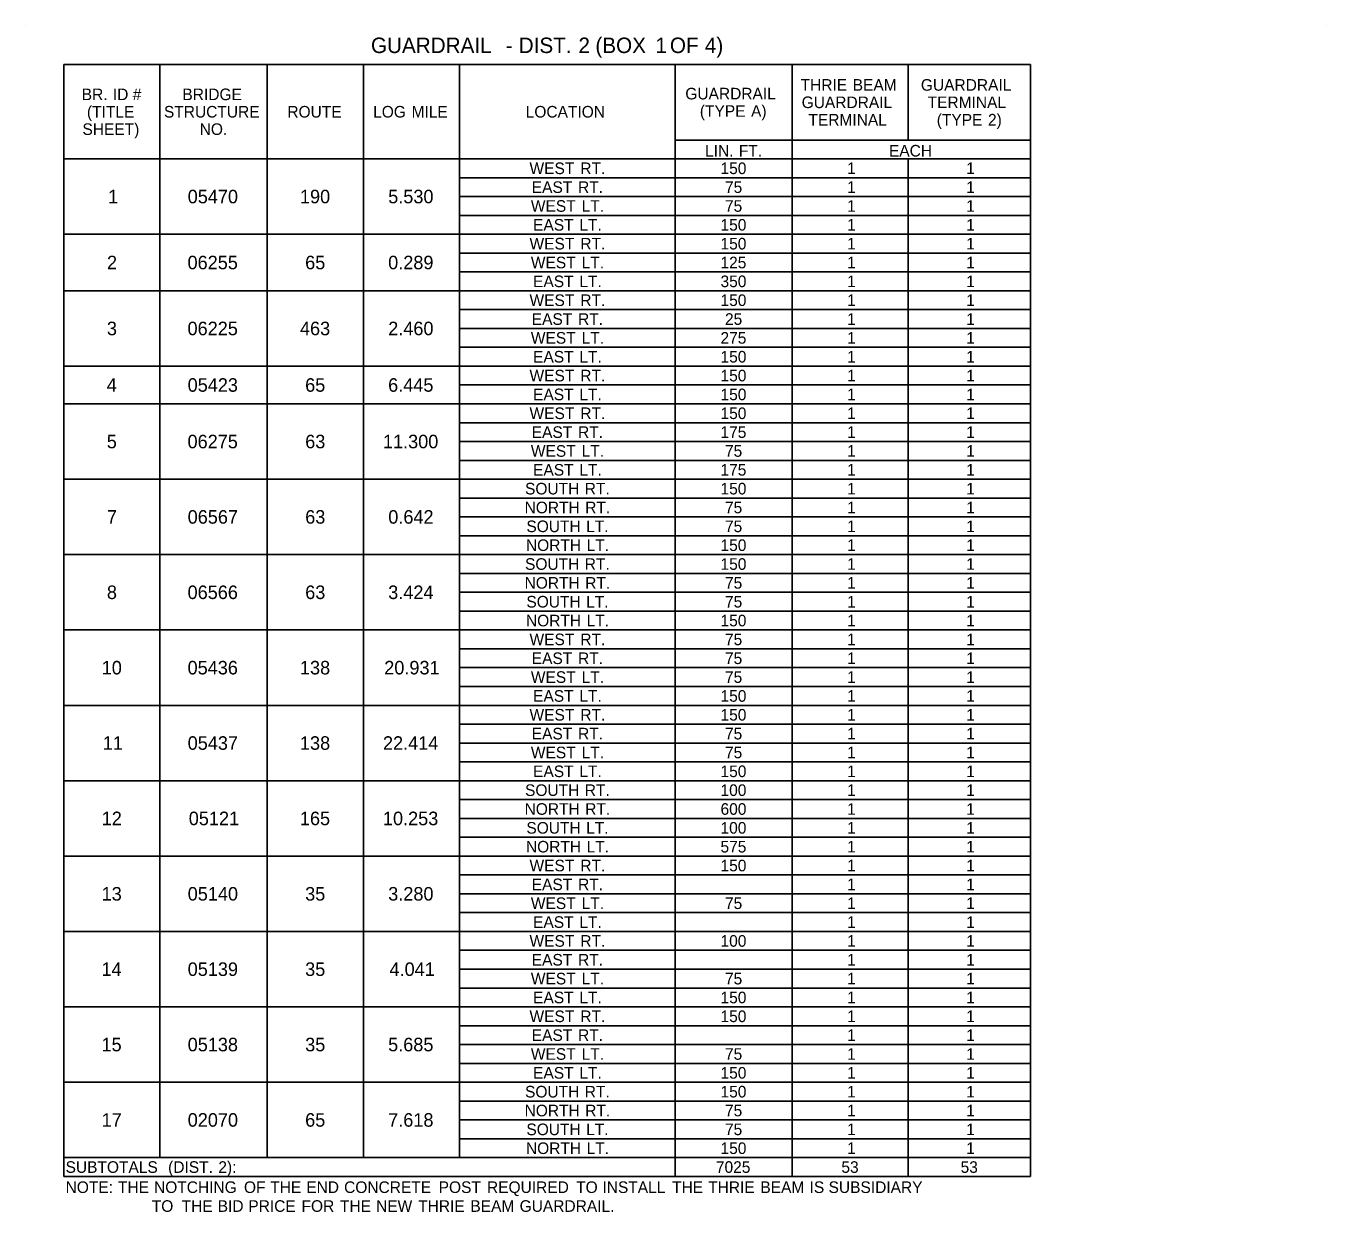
# Model space of a CAD drawing. Extents: x 544250 to 1930787, y -1948365 to 596640.
# Drawn here: x 548184 to 548857, y -1946848 to -1946235 of the extents above; entities that cross this region are included whole.
import ezdxf

# ---------------------------------------------------------------- set-up
doc = ezdxf.new("R2010")
doc.units = 0
doc.layers.add('Default', color=7, linetype='Continuous')

msp = doc.modelspace()

# ---------------------------------------------------------------- linework, layer by layer
at = {"layer": 'Default'}
for p, q in [((548184.08, -1946234.73), (548184.08, -1946234.73)), ((548856.63, -1946234.73), (548856.63, -1946234.73)), ((548203.58, -1946254.72), (548703.76, -1946254.72)), ((548203.58, -1946829.97), (548203.58, -1946254.72)), ((548203.58, -1946829.97), (548203.58, -1946254.72)), ((548253.31, -1946820.22), (548253.31, -1946254.72)), ((548308.88, -1946820.22), (548308.88, -1946254.72)), ((548358.61, -1946820.22), (548358.61, -1946254.72)), ((548408.33, -1946820.22), (548408.33, -1946254.72)), ((548519.97, -1946829.97), (548519.97, -1946254.72)), ((548580.42, -1946829.97), (548580.42, -1946254.72)), ((548640.38, -1946293.72), (548640.38, -1946254.72)), ((548703.76, -1946829.97), (548703.76, -1946254.72)), ((548519.97, -1946293.72), (548703.76, -1946293.72)), ((548580.42, -1946303.47), (548580.42, -1946293.72)), ((548703.76, -1946303.47), (548703.76, -1946293.72)), ((548203.58, -1946303.47), (548703.76, -1946303.47)), ((548640.38, -1946829.97), (548640.38, -1946303.47)), ((548408.33, -1946313.22), (548703.76, -1946313.22)), ((548408.33, -1946322.97), (548703.76, -1946322.97)), ((548408.33, -1946332.72), (548703.76, -1946332.72)), ((548203.58, -1946342.47), (548703.76, -1946342.47)), ((548408.33, -1946352.22), (548703.76, -1946352.22)), ((548408.33, -1946361.97), (548703.76, -1946361.97)), ((548203.58, -1946371.72), (548703.76, -1946371.72)), ((548408.33, -1946381.47), (548703.76, -1946381.47)), ((548408.33, -1946391.22), (548703.76, -1946391.22)), ((548408.33, -1946400.97), (548703.76, -1946400.97)), ((548203.58, -1946410.72), (548703.76, -1946410.72)), ((548408.33, -1946420.47), (548703.76, -1946420.47)), ((548203.58, -1946430.22), (548703.76, -1946430.22)), ((548408.33, -1946439.97), (548703.76, -1946439.97)), ((548408.33, -1946449.72), (548703.76, -1946449.72)), ((548408.33, -1946459.47), (548703.76, -1946459.47)), ((548203.58, -1946469.22), (548703.76, -1946469.22)), ((548408.33, -1946478.97), (548703.76, -1946478.97)), ((548408.33, -1946488.72), (548703.76, -1946488.72)), ((548408.33, -1946498.47), (548703.76, -1946498.47)), ((548203.58, -1946508.22), (548703.76, -1946508.22)), ((548408.33, -1946517.97), (548703.76, -1946517.97)), ((548408.33, -1946527.72), (548703.76, -1946527.72)), ((548408.33, -1946537.47), (548703.76, -1946537.47)), ((548203.58, -1946547.22), (548703.76, -1946547.22)), ((548408.33, -1946556.97), (548703.76, -1946556.97)), ((548408.33, -1946566.72), (548703.76, -1946566.72)), ((548408.33, -1946576.47), (548703.76, -1946576.47)), ((548203.58, -1946586.22), (548703.76, -1946586.22)), ((548408.33, -1946595.97), (548703.76, -1946595.97)), ((548408.33, -1946605.72), (548703.76, -1946605.72)), ((548408.33, -1946615.47), (548703.76, -1946615.47)), ((548203.58, -1946625.22), (548703.76, -1946625.22)), ((548408.33, -1946634.97), (548703.76, -1946634.97)), ((548408.33, -1946644.72), (548703.76, -1946644.72)), ((548408.33, -1946654.47), (548703.76, -1946654.47)), ((548203.58, -1946664.22), (548703.76, -1946664.22)), ((548408.33, -1946673.97), (548703.76, -1946673.97)), ((548408.33, -1946683.72), (548703.76, -1946683.72)), ((548408.33, -1946693.47), (548703.76, -1946693.47)), ((548203.58, -1946703.22), (548703.76, -1946703.22)), ((548408.33, -1946712.97), (548703.76, -1946712.97)), ((548408.33, -1946722.72), (548703.76, -1946722.72)), ((548408.33, -1946732.47), (548703.76, -1946732.47)), ((548203.58, -1946742.22), (548703.76, -1946742.22)), ((548408.33, -1946751.97), (548703.76, -1946751.97)), ((548408.33, -1946761.72), (548703.76, -1946761.72)), ((548408.33, -1946771.47), (548703.76, -1946771.47)), ((548203.58, -1946781.22), (548703.76, -1946781.22)), ((548408.33, -1946790.97), (548703.76, -1946790.97)), ((548408.33, -1946800.72), (548703.76, -1946800.72)), ((548408.33, -1946810.47), (548703.76, -1946810.47)), ((548203.58, -1946820.22), (548703.76, -1946820.22)), ((548580.42, -1946829.97), (548580.42, -1946820.22)), ((548640.38, -1946829.97), (548640.38, -1946820.22)), ((548703.76, -1946829.97), (548703.76, -1946820.22)), ((548203.58, -1946829.97), (548703.76, -1946829.97))]:
    msp.add_line(p, q, dxfattribs=at)

# ---------------------------------------------------------------- texts
for s, height, p in [('GUARDRAIL', 8, (548362.55, -1946248.73)), (' -', 8, (548429.28, -1946248.73)), (' DIST.', 8, (548436.02, -1946248.73)), (' 2', 8, (548466.92, -1946248.73)), (' (BOX', 8, (548475.68, -1946248.73)), (' 1', 8, (548506.72, -1946248.73)), (' OF', 8, (548514.22, -1946248.73)), (' 4)', 8, (548532.33, -1946248.73)), ('THRIE', 6, (548584.82, -1946268.22)), (' BEAM', 6, (548609.56, -1946268.22)), ('GUARDRAIL', 6, (548647.04, -1946268.22)), ('BR.', 6, (548212.92, -1946273.1)), (' ID', 6, (548226.78, -1946273.1)), (' #', 6, (548237.07, -1946273.1)), ('BRIDGE', 6, (548265, -1946273.1)), ('GUARDRAIL', 6, (548525.17, -1946272.72)), ('GUARDRAIL', 6, (548585.37, -1946277.22)), ('TERMINAL', 6, (548650.54, -1946277.22)), ('(TITLE', 6, (548215.61, -1946282.1)), ('STRUCTURE', 6, (548255.45, -1946282.1)), ('ROUTE', 6, (548319.28, -1946282.1)), ('LOG', 6, (548363.67, -1946282.1)), (' MILE', 6, (548381.33, -1946282.1)), ('LOCATION', 6, (548442.6, -1946282.1)), ('(TYPE', 6, (548532.69, -1946281.72)), (' A)', 6, (548556.96, -1946281.72)), ('SHEET)', 6, (548213.29, -1946291.1)), ('NO.', 6, (548273.93, -1946291.1)), ('TERMINAL', 6, (548588.87, -1946286.22)), ('(TYPE', 6, (548655.26, -1946286.22)), (' 2)', 6, (548679.53, -1946286.22)), ('LIN.', 6, (548535.4, -1946302.27)), (' FT.', 6, (548550.66, -1946302.27)), ('EACH', 6, (548630.53, -1946302.27)), ('WEST', 6, (548444.57, -1946311.35)), (' RT.', 6, (548468.62, -1946311.35)), ('150', 6, (548543.4, -1946311.35)), ('1', 6, (548608.84, -1946311.35)), ('1', 6, (548670.51, -1946311.35)), ('1', 7, (548226.52, -1946326.47)), ('05470', 7, (548267.74, -1946326.47)), ('190', 7, (548325.82, -1946326.47)), ('5.530', 7, (548371.47, -1946326.47)), ('EAST', 6, (548445.73, -1946321.1)), (' RT.', 6, (548467.46, -1946321.1)), ('75', 6, (548545.7, -1946321.1)), ('1', 6, (548608.84, -1946321.1)), ('1', 6, (548670.51, -1946321.1)), ('WEST', 6, (548445.27, -1946330.85)), (' LT.', 6, (548469.32, -1946330.85)), ('75', 6, (548545.7, -1946330.85)), ('1', 6, (548608.84, -1946330.85)), ('1', 6, (548670.51, -1946330.85)), ('EAST', 6, (548446.43, -1946340.6)), (' LT.', 6, (548468.16, -1946340.6)), ('150', 6, (548543.4, -1946340.6)), ('1', 6, (548608.84, -1946340.6)), ('1', 6, (548670.51, -1946340.6)), ('WEST', 6, (548444.57, -1946350.35)), (' RT.', 6, (548468.62, -1946350.35)), ('150', 6, (548543.4, -1946350.35)), ('1', 6, (548608.84, -1946350.35)), ('1', 6, (548670.51, -1946350.35)), ('2', 7, (548225.97, -1946360.6)), ('06255', 7, (548267.65, -1946360.6)), ('65', 7, (548328.5, -1946360.6)), ('0.289', 7, (548371.45, -1946360.6)), ('WEST', 6, (548445.27, -1946360.1)), (' LT.', 6, (548469.32, -1946360.1)), ('125', 6, (548543.37, -1946360.1)), ('1', 6, (548608.84, -1946360.1)), ('1', 6, (548670.51, -1946360.1)), ('EAST', 6, (548446.43, -1946369.85)), (' LT.', 6, (548468.16, -1946369.85)), ('350', 6, (548543.4, -1946369.85)), ('1', 6, (548608.84, -1946369.85)), ('1', 6, (548670.51, -1946369.85)), ('WEST', 6, (548444.57, -1946379.6)), (' RT.', 6, (548468.62, -1946379.6)), ('150', 6, (548543.4, -1946379.6)), ('1', 6, (548608.84, -1946379.6)), ('1', 6, (548670.51, -1946379.6)), ('EAST', 6, (548445.73, -1946389.35)), (' RT.', 6, (548467.46, -1946389.35)), ('25', 6, (548545.7, -1946389.35)), ('1', 6, (548608.84, -1946389.35)), ('1', 6, (548670.51, -1946389.35)), ('3', 7, (548225.94, -1946394.72)), ('06225', 7, (548267.65, -1946394.72)), ('463', 7, (548325.81, -1946394.72)), ('2.460', 7, (548371.47, -1946394.72)), ('WEST', 6, (548445.27, -1946399.1)), (' LT.', 6, (548469.32, -1946399.1)), ('275', 6, (548543.37, -1946399.1)), ('1', 6, (548608.84, -1946399.1)), ('1', 6, (548670.51, -1946399.1)), ('EAST', 6, (548446.43, -1946408.85)), (' LT.', 6, (548468.16, -1946408.85)), ('150', 6, (548543.4, -1946408.85)), ('1', 6, (548608.84, -1946408.85)), ('1', 6, (548670.51, -1946408.85)), ('WEST', 6, (548444.57, -1946418.6)), (' RT.', 6, (548468.62, -1946418.6)), ('150', 6, (548543.4, -1946418.6)), ('1', 6, (548608.84, -1946418.6)), ('1', 6, (548670.51, -1946418.6)), ('4', 7, (548225.84, -1946423.97)), ('05423', 7, (548267.71, -1946423.97)), ('65', 7, (548328.5, -1946423.97)), ('6.445', 7, (548371.43, -1946423.97)), ('EAST', 6, (548446.43, -1946428.35)), (' LT.', 6, (548468.16, -1946428.35)), ('150', 6, (548543.4, -1946428.35)), ('1', 6, (548608.84, -1946428.35)), ('1', 6, (548670.51, -1946428.35)), ('WEST', 6, (548444.57, -1946438.1)), (' RT.', 6, (548468.62, -1946438.1)), ('150', 6, (548543.4, -1946438.1)), ('1', 6, (548608.84, -1946438.1)), ('1', 6, (548670.51, -1946438.1)), ('5', 7, (548225.87, -1946453.22)), ('06275', 7, (548267.65, -1946453.22)), ('63', 7, (548328.53, -1946453.22)), ('11.300', 7, (548368.75, -1946453.22)), ('EAST', 6, (548445.73, -1946447.85)), (' RT.', 6, (548467.46, -1946447.85)), ('175', 6, (548543.37, -1946447.85)), ('1', 6, (548608.84, -1946447.85)), ('1', 6, (548670.51, -1946447.85)), ('WEST', 6, (548445.27, -1946457.6)), (' LT.', 6, (548469.32, -1946457.6)), ('75', 6, (548545.7, -1946457.6)), ('1', 6, (548608.84, -1946457.6)), ('1', 6, (548670.51, -1946457.6)), ('EAST', 6, (548446.43, -1946467.35)), (' LT.', 6, (548468.16, -1946467.35)), ('175', 6, (548543.37, -1946467.35)), ('1', 6, (548608.84, -1946467.35)), ('1', 6, (548670.51, -1946467.35)), ('SOUTH', 6, (548442.26, -1946477.1)), (' RT.', 6, (548470.93, -1946477.1)), ('150', 6, (548543.4, -1946477.1)), ('1', 6, (548608.84, -1946477.1)), ('1', 6, (548670.51, -1946477.1)), ('NORTH', 6, (548442.03, -1946486.85)), (' RT.', 6, (548471.16, -1946486.85)), ('75', 6, (548545.7, -1946486.85)), ('1', 6, (548608.84, -1946486.85)), ('1', 6, (548670.51, -1946486.85)), ('7', 7, (548225.94, -1946492.22)), ('06567', 7, (548267.72, -1946492.22)), ('63', 7, (548328.53, -1946492.22)), ('0.642', 7, (548371.5, -1946492.22)), ('SOUTH', 6, (548442.96, -1946496.6)), (' LT.', 6, (548471.63, -1946496.6)), ('75', 6, (548545.7, -1946496.6)), ('1', 6, (548608.84, -1946496.6)), ('1', 6, (548670.51, -1946496.6)), ('NORTH', 6, (548442.73, -1946506.35)), (' LT.', 6, (548471.86, -1946506.35)), ('150', 6, (548543.4, -1946506.35)), ('1', 6, (548608.84, -1946506.35)), ('1', 6, (548670.51, -1946506.35)), ('SOUTH', 6, (548442.26, -1946516.1)), (' RT.', 6, (548470.93, -1946516.1)), ('150', 6, (548543.4, -1946516.1)), ('1', 6, (548608.84, -1946516.1)), ('1', 6, (548670.51, -1946516.1)), ('NORTH', 6, (548442.03, -1946525.85)), (' RT.', 6, (548471.16, -1946525.85)), ('75', 6, (548545.7, -1946525.85)), ('1', 6, (548608.84, -1946525.85)), ('1', 6, (548670.51, -1946525.85)), ('8', 7, (548225.94, -1946531.22)), ('06566', 7, (548267.67, -1946531.22)), ('63', 7, (548328.53, -1946531.22)), ('3.424', 7, (548371.47, -1946531.22)), ('SOUTH', 6, (548442.96, -1946535.6)), (' LT.', 6, (548471.63, -1946535.6)), ('75', 6, (548545.7, -1946535.6)), ('1', 6, (548608.84, -1946535.6)), ('1', 6, (548670.51, -1946535.6)), ('NORTH', 6, (548442.73, -1946545.35)), (' LT.', 6, (548471.86, -1946545.35)), ('150', 6, (548543.4, -1946545.35)), ('1', 6, (548608.84, -1946545.35)), ('1', 6, (548670.51, -1946545.35)), ('WEST', 6, (548444.57, -1946555.1)), (' RT.', 6, (548468.62, -1946555.1)), ('75', 6, (548545.7, -1946555.1)), ('1', 6, (548608.84, -1946555.1)), ('1', 6, (548670.51, -1946555.1)), ('EAST', 6, (548445.73, -1946564.85)), (' RT.', 6, (548467.46, -1946564.85)), ('75', 6, (548545.7, -1946564.85)), ('1', 6, (548608.84, -1946564.85)), ('1', 6, (548670.51, -1946564.85)), ('10', 7, (548223.25, -1946570.22)), ('05436', 7, (548267.67, -1946570.22)), ('138', 7, (548325.8, -1946570.22)), ('20.931', 7, (548369.42, -1946570.22)), ('WEST', 6, (548445.27, -1946574.6)), (' LT.', 6, (548469.32, -1946574.6)), ('75', 6, (548545.7, -1946574.6)), ('1', 6, (548608.84, -1946574.6)), ('1', 6, (548670.51, -1946574.6)), ('EAST', 6, (548446.43, -1946584.35)), (' LT.', 6, (548468.16, -1946584.35)), ('150', 6, (548543.4, -1946584.35)), ('1', 6, (548608.84, -1946584.35)), ('1', 6, (548670.51, -1946584.35)), ('WEST', 6, (548444.57, -1946594.1)), (' RT.', 6, (548468.62, -1946594.1)), ('150', 6, (548543.4, -1946594.1)), ('1', 6, (548608.84, -1946594.1)), ('1', 6, (548670.51, -1946594.1)), ('05437', 7, (548267.72, -1946609.22)), ('138', 7, (548325.8, -1946609.22)), ('22.414', 7, (548368.76, -1946609.22)), ('EAST', 6, (548445.73, -1946603.85)), (' RT.', 6, (548467.46, -1946603.85)), ('75', 6, (548545.7, -1946603.85)), ('1', 6, (548608.84, -1946603.85)), ('1', 6, (548670.51, -1946603.85)), ('11', 7, (548223.8, -1946609.22)), ('WEST', 6, (548445.27, -1946613.6)), (' LT.', 6, (548469.32, -1946613.6)), ('75', 6, (548545.7, -1946613.6)), ('1', 6, (548608.84, -1946613.6)), ('1', 6, (548670.51, -1946613.6)), ('EAST', 6, (548446.43, -1946623.35)), (' LT.', 6, (548468.16, -1946623.35)), ('150', 6, (548543.4, -1946623.35)), ('1', 6, (548608.84, -1946623.35)), ('1', 6, (548670.51, -1946623.35)), ('SOUTH', 6, (548442.26, -1946633.1)), (' RT.', 6, (548470.93, -1946633.1)), ('100', 6, (548543.4, -1946633.1)), ('1', 6, (548608.84, -1946633.1)), ('1', 6, (548670.51, -1946633.1)), ('12', 7, (548223.25, -1946648.22)), ('05121', 7, (548268.29, -1946648.22)), ('165', 7, (548325.78, -1946648.22)), ('10.253', 7, (548368.74, -1946648.22)), ('NORTH', 6, (548442.03, -1946642.85)), (' RT.', 6, (548471.16, -1946642.85)), ('600', 6, (548543.4, -1946642.85)), ('1', 6, (548608.84, -1946642.85)), ('1', 6, (548670.51, -1946642.85)), ('SOUTH', 6, (548442.96, -1946652.6)), (' LT.', 6, (548471.63, -1946652.6)), ('100', 6, (548543.4, -1946652.6)), ('1', 6, (548608.84, -1946652.6)), ('1', 6, (548670.51, -1946652.6)), ('NORTH', 6, (548442.73, -1946662.35)), (' LT.', 6, (548471.86, -1946662.35)), ('575', 6, (548543.37, -1946662.35)), ('1', 6, (548608.84, -1946662.35)), ('1', 6, (548670.51, -1946662.35)), ('WEST', 6, (548444.57, -1946672.1)), (' RT.', 6, (548468.62, -1946672.1)), ('150', 6, (548543.4, -1946672.1)), ('1', 6, (548608.84, -1946672.1)), ('1', 6, (548670.51, -1946672.1)), ('EAST', 6, (548445.73, -1946681.85)), (' RT.', 6, (548467.46, -1946681.85)), ('1', 6, (548608.84, -1946681.85)), ('1', 6, (548670.51, -1946681.85)), ('13', 7, (548223.22, -1946687.22)), ('05140', 7, (548267.74, -1946687.22)), ('35', 7, (548328.5, -1946687.22)), ('3.280', 7, (548371.47, -1946687.22)), ('WEST', 6, (548445.27, -1946691.6)), (' LT.', 6, (548469.32, -1946691.6)), ('75', 6, (548545.7, -1946691.6)), ('1', 6, (548608.84, -1946691.6)), ('1', 6, (548670.51, -1946691.6)), ('EAST', 6, (548446.43, -1946701.35)), (' LT.', 6, (548468.16, -1946701.35)), ('1', 6, (548608.84, -1946701.35)), ('1', 6, (548670.51, -1946701.35)), ('WEST', 6, (548444.57, -1946711.1)), (' RT.', 6, (548468.62, -1946711.1)), ('100', 6, (548543.4, -1946711.1)), ('1', 6, (548608.84, -1946711.1)), ('1', 6, (548670.51, -1946711.1)), ('EAST', 6, (548445.73, -1946720.85)), (' RT.', 6, (548467.46, -1946720.85)), ('1', 6, (548608.84, -1946720.85)), ('1', 6, (548670.51, -1946720.85)), ('14', 7, (548223.12, -1946726.22)), ('05139', 7, (548267.73, -1946726.22)), ('35', 7, (548328.5, -1946726.22)), ('4.041', 7, (548372.14, -1946726.22)), ('WEST', 6, (548445.27, -1946730.6)), (' LT.', 6, (548469.32, -1946730.6)), ('75', 6, (548545.7, -1946730.6)), ('1', 6, (548608.84, -1946730.6)), ('1', 6, (548670.51, -1946730.6)), ('EAST', 6, (548446.43, -1946740.35)), (' LT.', 6, (548468.16, -1946740.35)), ('150', 6, (548543.4, -1946740.35)), ('1', 6, (548608.84, -1946740.35)), ('1', 6, (548670.51, -1946740.35)), ('WEST', 6, (548444.57, -1946750.1)), (' RT.', 6, (548468.62, -1946750.1)), ('150', 6, (548543.4, -1946750.1)), ('1', 6, (548608.84, -1946750.1)), ('1', 6, (548670.51, -1946750.1)), ('EAST', 6, (548445.73, -1946759.85)), (' RT.', 6, (548467.46, -1946759.85)), ('1', 6, (548608.84, -1946759.85)), ('1', 6, (548670.51, -1946759.85)), ('15', 7, (548223.15, -1946765.22)), ('05138', 7, (548267.72, -1946765.22)), ('35', 7, (548328.5, -1946765.22)), ('5.685', 7, (548371.43, -1946765.22)), ('WEST', 6, (548445.27, -1946769.6)), (' LT.', 6, (548469.32, -1946769.6)), ('75', 6, (548545.7, -1946769.6)), ('1', 6, (548608.84, -1946769.6)), ('1', 6, (548670.51, -1946769.6)), ('EAST', 6, (548446.43, -1946779.35)), (' LT.', 6, (548468.16, -1946779.35)), ('150', 6, (548543.4, -1946779.35)), ('1', 6, (548608.84, -1946779.35)), ('1', 6, (548670.51, -1946779.35)), ('SOUTH', 6, (548442.26, -1946789.1)), (' RT.', 6, (548470.93, -1946789.1)), ('150', 6, (548543.4, -1946789.1)), ('1', 6, (548608.84, -1946789.1)), ('1', 6, (548670.51, -1946789.1)), ('02070', 7, (548267.74, -1946804.22)), ('65', 7, (548328.5, -1946804.22)), ('7.618', 7, (548371.45, -1946804.22)), ('NORTH', 6, (548442.03, -1946798.85)), (' RT.', 6, (548471.16, -1946798.85)), ('75', 6, (548545.7, -1946798.85)), ('1', 6, (548608.84, -1946798.85)), ('1', 6, (548670.51, -1946798.85)), ('17', 7, (548223.22, -1946804.22)), ('SOUTH', 6, (548442.96, -1946808.6)), (' LT.', 6, (548471.63, -1946808.6)), ('75', 6, (548545.7, -1946808.6)), ('1', 6, (548608.84, -1946808.6)), ('1', 6, (548670.51, -1946808.6)), ('NORTH', 6, (548442.73, -1946818.35)), (' LT.', 6, (548471.86, -1946818.35)), ('150', 6, (548543.4, -1946818.35)), ('1', 6, (548608.84, -1946818.35)), ('1', 6, (548670.51, -1946818.35)), ('SUBTOTALS', 6, (548204.56, -1946828.1)), (' (DIST.', 6, (548255.38, -1946828.1)), (' 2):', 6, (548281.35, -1946828.1)), ('7025', 6, (548541, -1946828.1)), ('53', 6, (548605.92, -1946828.1)), ('53', 6, (548667.59, -1946828.1)), ('NOTE:', 6, (548204.56, -1946838.52)), (' THE', 6, (548229.44, -1946838.52)), (' NOTCHING', 6, (548248.09, -1946838.52)), (' OF', 6, (548294.61, -1946838.52)), (' THE', 6, (548308.19, -1946838.52)), (' END', 6, (548326.84, -1946838.52)), (' CONCRETE', 6, (548346.42, -1946838.52)), (' POST', 6, (548395.35, -1946838.52)), (' REQUIRED', 6, (548420.34, -1946838.52)), (' TO', 6, (548466.47, -1946838.52)), (' INSTALL', 6, (548480.07, -1946838.52)), (' THE', 6, (548516.11, -1946838.52)), (' THRIE', 6, (548534.76, -1946838.52)), (' BEAM', 6, (548561.79, -1946838.52)), (' IS', 6, (548587.25, -1946838.52)), (' SUBSIDIARY', 6, (548597.06, -1946838.52)), ('                    TO', 6, (548204.56, -1946848.27)), (' THE', 6, (548262.38, -1946848.27)), (' BID', 6, (548281.03, -1946848.27)), (' PRICE', 6, (548296.88, -1946848.27)), (' FOR', 6, (548324.39, -1946848.27)), (' THE', 6, (548344.3, -1946848.27)), (' NEW', 6, (548362.95, -1946848.27)), (' THRIE', 6, (548384.74, -1946848.27)), (' BEAM', 6, (548411.77, -1946848.27)), (' GUARDRAIL.', 6, (548437.23, -1946848.27))]:
    msp.add_text(s, height=height, dxfattribs=at).set_placement(p)

doc.saveas('drawing.dxf')
